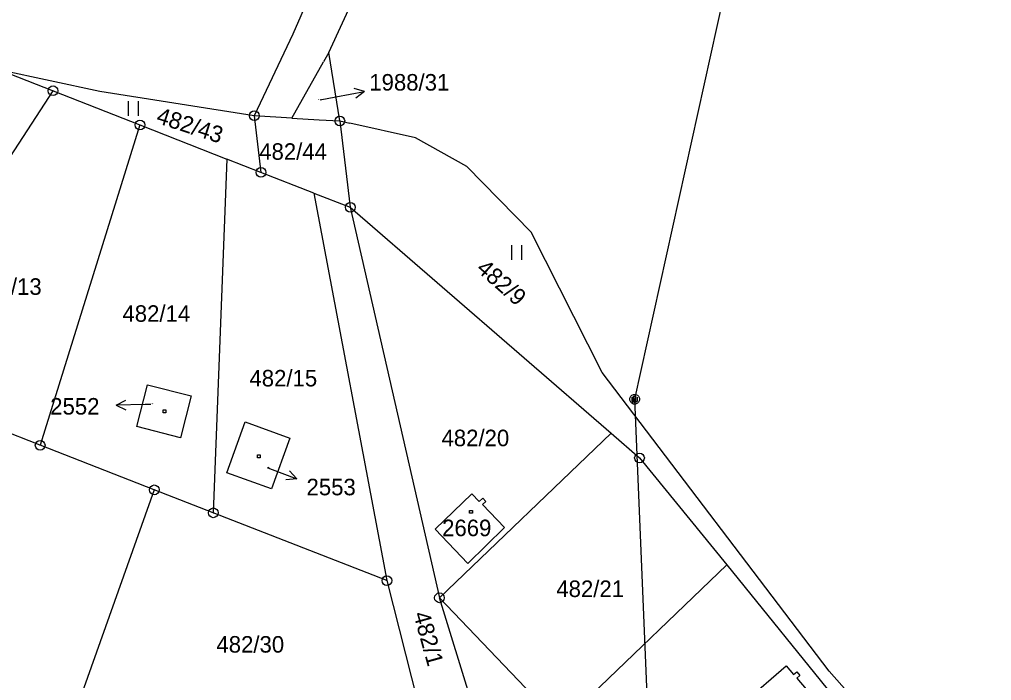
# Model space of a CAD drawing. Extents: x -795483 to -789093, y -1112258 to -1108741.
# Drawn here: x -790699.1 to -790599.3, y -1110664.1 to -1110596.1 of the extents above; entities that cross this region are included whole.
import ezdxf

# ---------------------------------------------------------------- set-up
doc = ezdxf.new("R2010")
doc.units = 0
for name, color, linetype in [('Komunikace', 7, 'Continuous'), ('Vrstva 1', 7, 'Continuous'), ('Vrstva 12', 7, 'Continuous'), ('Vrstva 14', 7, 'Continuous'), ('Vrstva 15', 7, 'Continuous'), ('Vrstva 16', 7, 'Continuous'), ('Vrstva 23', 7, 'Continuous'), ('Vrstva 25', 7, 'Continuous'), ('Vrstva 26', 7, 'Continuous'), ('Vrstva 28', 7, 'Continuous')]:
    doc.layers.add(name, color=color, linetype=linetype)

msp = doc.modelspace()

# ---------------------------------------------------------------- linework, layer by layer
at = {"layer": 'Komunikace'}
for p, q in [((-790668.25, -1110604.41), (-790666.63, -1110604.1)), ((-790685.64, -1110635.68), (-790686.21, -1110635.69)), ((-790673.69, -1110642.18), (-790673.46, -1110642.27))]:
    msp.add_line(p, q, dxfattribs=at)
at = {"layer": 'Vrstva 1'}
for p, q in [((-790651.89, -1110554.11), (-790671.07, -1110597.64)), ((-790667.37, -1110599.53), (-790663.75, -1110591.68)), ((-790671.07, -1110597.64), (-790675.02, -1110606.03)), ((-790667.37, -1110599.53), (-790667.91, -1110600.49)), ((-790666.23, -1110606.57), (-790667.37, -1110599.53)), ((-790671.15, -1110606.27), (-790667.91, -1110600.49)), ((-790701.07, -1110601.36), (-790695.68, -1110603.47)), ((-790690.87, -1110603.53), (-790701.07, -1110601.36)), ((-790714.79, -1110632.93), (-790695.68, -1110603.47)), ((-790695.68, -1110603.47), (-790686.75, -1110606.98)), ((-790675.02, -1110606.03), (-790690.87, -1110603.53)), ((-790675.02, -1110606.03), (-790674.33, -1110611.85)), ((-790671.15, -1110606.27), (-790675.02, -1110606.03)), ((-790686.75, -1110606.98), (-790697, -1110639.88)), ((-790686.75, -1110606.98), (-790677.82, -1110610.48)), ((-790671.15, -1110606.27), (-790668.34, -1110606.44)), ((-790668.34, -1110606.44), (-790666.23, -1110606.57)), ((-790666.23, -1110606.57), (-790665.22, -1110606.79)), ((-790666.23, -1110606.57), (-790665.16, -1110615.43)), ((-790658.46, -1110608.29), (-790665.22, -1110606.79)), ((-790653.19, -1110611.24), (-790658.46, -1110608.29)), ((-790677.82, -1110610.48), (-790679.22, -1110646.82)), ((-790674.33, -1110611.85), (-790677.82, -1110610.48)), ((-790668.89, -1110613.99), (-790674.33, -1110611.85)), ((-790646.6, -1110617.98), (-790653.19, -1110611.24)), ((-790668.89, -1110613.99), (-790665.16, -1110615.43)), ((-790668.89, -1110613.99), (-790661.4, -1110653.78)), ((-790665.16, -1110615.43), (-790656, -1110655.55)), ((-790665.16, -1110615.43), (-790638.38, -1110638.65)), ((-790639.29, -1110632.41), (-790646.6, -1110617.98)), ((-790615.99, -1110663.07), (-790639.29, -1110632.41)), ((-790687.07, -1110637.95), (-790685.99, -1110633.66)), ((-790685.99, -1110633.66), (-790681.49, -1110634.79)), ((-790681.49, -1110634.79), (-790682.58, -1110639.12)), ((-790697, -1110639.88), (-790702.23, -1110637.84)), ((-790682.58, -1110639.12), (-790687.07, -1110637.95)), ((-790677.85, -1110642.71), (-790675.96, -1110637.49)), ((-790675.96, -1110637.49), (-790671.36, -1110639.15)), ((-790638.38, -1110638.65), (-790656, -1110655.55)), ((-790638.38, -1110638.65), (-790635.46, -1110641.18)), ((-790685.28, -1110644.46), (-790697, -1110639.88)), ((-790671.36, -1110639.15), (-790673.23, -1110644.37)), ((-790635.46, -1110641.18), (-790626.49, -1110652.16)), ((-790673.23, -1110644.37), (-790677.85, -1110642.71)), ((-790685.28, -1110644.46), (-790693.49, -1110667.54)), ((-790679.22, -1110646.82), (-790685.28, -1110644.46)), ((-790661.4, -1110653.78), (-790679.22, -1110646.82)), ((-790626.49, -1110652.16), (-790643.55, -1110668.54)), ((-790626.49, -1110652.16), (-790614.63, -1110666.83)), ((-790661.4, -1110653.78), (-790654.97, -1110679.14)), ((-790645.82, -1110688.42), (-790656, -1110655.55)), ((-790643.55, -1110668.54), (-790656, -1110655.55)), ((-790599.31, -1110681.85), (-790615.99, -1110663.07))]:
    msp.add_line(p, q, dxfattribs=at)
for points in [[(-790652.68, -1110644.86), (-790651.92, -1110645.65), (-790651.56, -1110645.3), (-790651.23, -1110645.64), (-790651.59, -1110645.98), (-790649.32, -1110648.32), (-790653.07, -1110652.02), (-790656.45, -1110648.51), (-790652.68, -1110644.86)], [(-790620.4, -1110662.53), (-790619.63, -1110663.44), (-790619.31, -1110663.16), (-790619, -1110663.52), (-790619.32, -1110663.8), (-790616.23, -1110667.42), (-790617.97, -1110669.04), (-790619.03, -1110667.93), (-790621.51, -1110670.02), (-790624.73, -1110666.29), (-790620.4, -1110662.53)]]:
    msp.add_lwpolyline(points, dxfattribs=at)
at = {"layer": 'Vrstva 12'}
for p, q in [((-790614.27, -1110536.56), (-790635.96, -1110635.15)), ((-790635.96, -1110635.15), (-790634.02, -1110682.53))]:
    msp.add_line(p, q, dxfattribs=at)
at = {"layer": 'Vrstva 16'}
for p, q in [((-790666.63, -1110604.1), (-790663.682, -1110603.541)), ((-790663.682, -1110603.541), (-790664.757, -1110603.236)), ((-790663.682, -1110603.541), (-790664.571, -1110604.219)), ((-790689.209, -1110635.765), (-790688.221, -1110635.24)), ((-790686.21, -1110635.69), (-790689.209, -1110635.765)), ((-790689.209, -1110635.765), (-790688.196, -1110636.24)), ((-790673.46, -1110642.27), (-790670.651, -1110643.323)), ((-790670.651, -1110643.323), (-790671.411, -1110642.504)), ((-790670.651, -1110643.323), (-790671.762, -1110643.44))]:
    msp.add_line(p, q, dxfattribs=at)
at = {"layer": 'Vrstva 23'}
for p, q in [((-790687.93, -1110606.03), (-790687.93, -1110604.53)), ((-790686.93, -1110604.53), (-790686.93, -1110606.03)), ((-790648.56, -1110620.84), (-790648.56, -1110619.34)), ((-790647.56, -1110619.34), (-790647.56, -1110620.84))]:
    msp.add_line(p, q, dxfattribs=at)
at = {"layer": 'Vrstva 25'}
for p, q in [((-790684.38, -1110636.24), (-790684.08, -1110636.24)), ((-790684.38, -1110636.54), (-790684.38, -1110636.24)), ((-790684.08, -1110636.54), (-790684.38, -1110636.54)), ((-790684.08, -1110636.24), (-790684.08, -1110636.54)), ((-790674.7, -1110640.87), (-790674.4, -1110640.87)), ((-790674.7, -1110641.17), (-790674.7, -1110640.87)), ((-790674.4, -1110640.87), (-790674.4, -1110641.17)), ((-790674.4, -1110641.17), (-790674.7, -1110641.17)), ((-790652.9, -1110646.57), (-790652.6, -1110646.57)), ((-790652.9, -1110646.87), (-790652.9, -1110646.57)), ((-790652.6, -1110646.87), (-790652.9, -1110646.87)), ((-790652.6, -1110646.57), (-790652.6, -1110646.87))]:
    msp.add_line(p, q, dxfattribs=at)
at = {"layer": 'Vrstva 26'}
for p, q in [((-790636.46, -1110635.05), (-790636.36, -1110634.85)), ((-790636.46, -1110635.25), (-790636.46, -1110635.05)), ((-790636.36, -1110634.85), (-790636.26, -1110634.75)), ((-790636.26, -1110634.75), (-790636.06, -1110634.65)), ((-790636.26, -1110634.95), (-790636.26, -1110635.35)), ((-790636.06, -1110634.65), (-790635.86, -1110634.65)), ((-790636.06, -1110635.45), (-790636.06, -1110634.85)), ((-790636.06, -1110634.85), (-790635.86, -1110634.85)), ((-790635.86, -1110634.65), (-790635.66, -1110634.75)), ((-790635.86, -1110634.85), (-790635.86, -1110635.45)), ((-790635.66, -1110634.75), (-790635.56, -1110634.85)), ((-790635.66, -1110635.35), (-790635.66, -1110634.95)), ((-790635.56, -1110634.85), (-790635.46, -1110635.05)), ((-790635.46, -1110635.05), (-790635.46, -1110635.25)), ((-790636.36, -1110635.45), (-790636.46, -1110635.25)), ((-790636.26, -1110635.55), (-790636.36, -1110635.45)), ((-790636.26, -1110635.35), (-790636.06, -1110635.45)), ((-790636.06, -1110635.65), (-790636.26, -1110635.55)), ((-790635.86, -1110635.65), (-790636.06, -1110635.65)), ((-790635.86, -1110635.45), (-790635.66, -1110635.35)), ((-790635.66, -1110635.55), (-790635.86, -1110635.65)), ((-790635.56, -1110635.45), (-790635.66, -1110635.55)), ((-790635.46, -1110635.25), (-790635.56, -1110635.45))]:
    msp.add_line(p, q, dxfattribs=at)
at = {"layer": 'Vrstva 28'}
for centre, radius in [((-790695.68, -1110603.47), 0.5), ((-790695.68, -1110603.47), 0.01), ((-790675.02, -1110606.03), 0.5), ((-790675.02, -1110606.03), 0.01), ((-790666.23, -1110606.57), 0.5), ((-790686.75, -1110606.98), 0.5), ((-790686.75, -1110606.98), 0.01), ((-790666.23, -1110606.57), 0.01), ((-790674.33, -1110611.85), 0.5), ((-790674.33, -1110611.85), 0.01), ((-790665.16, -1110615.43), 0.5), ((-790665.16, -1110615.43), 0.01), ((-790697, -1110639.88), 0.5), ((-790697, -1110639.88), 0.01), ((-790635.46, -1110641.18), 0.5), ((-790635.46, -1110641.18), 0.01), ((-790685.28, -1110644.46), 0.5), ((-790685.28, -1110644.46), 0.01), ((-790679.22, -1110646.82), 0.5), ((-790679.22, -1110646.82), 0.01), ((-790661.4, -1110653.78), 0.5), ((-790661.4, -1110653.78), 0.01), ((-790656, -1110655.55), 0.5), ((-790656, -1110655.55), 0.01)]:
    msp.add_circle(centre, radius, dxfattribs=at)

# ---------------------------------------------------------------- texts
at = {"layer": 'Vrstva 14'}
for s, height, p in [('1988/31', 0.1, (-790668.515, -1110604.41)), ('482/44', 1.7, (-790674.507, -1110610.56)), ('482/13', 1.7, (-790703.8, -1110624.43)), ('482/14', 1.7, (-790688.55, -1110627.2)), ('482/15', 1.7, (-790675.51, -1110633.84)), ('482/20', 1.7, (-790655.79, -1110639.98)), ('482/21', 1.7, (-790644, -1110655.47)), ('482/30', 1.7, (-790678.9, -1110661.18))]:
    msp.add_text(s, height=height, dxfattribs=at).set_placement(p)
for s, rotation, p in [('482/43', 342, (-790685.176, -1110606.741)), ('482/9', 318.57633, (-790652.31, -1110621.9)), ('482/1', 285.51717, (-790658.7, -1110657.21))]:
    msp.add_text(s, height=1.7, rotation=rotation, dxfattribs=at).set_placement(p)
at = {"layer": 'Vrstva 15'}
for s, height, p in [('2552', 0.1, (-790685.64, -1110635.68)), ('2553', 0.1, (-790673.69, -1110642.18)), ('2669', 1.7, (-790655.727, -1110649.22))]:
    msp.add_text(s, height=height, dxfattribs=at).set_placement(p)
at = {"layer": 'Vrstva 16'}
for s, p in [('1988/31', (-790663.206, -1110603.45)), ('2552', (-790695.968, -1110636.73)), ('2553', (-790669.65, -1110645.02))]:
    msp.add_text(s, height=1.7, dxfattribs=at).set_placement(p)

doc.saveas('drawing.dxf')
